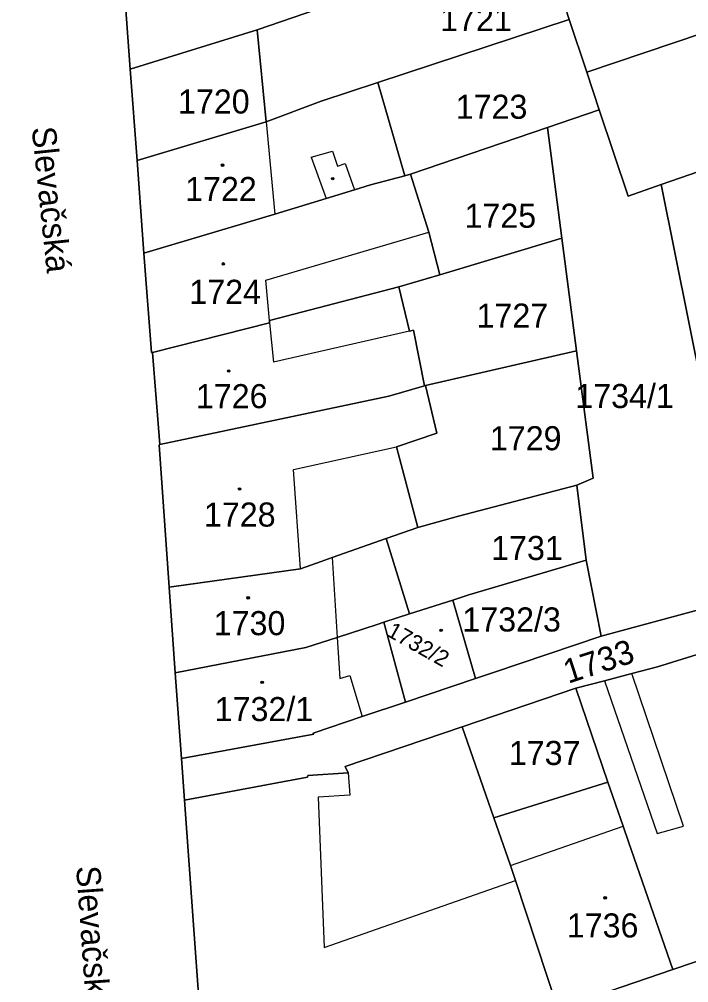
# Model space of a CAD drawing. Extents: x -596233 to -595156, y -1161235 to -1159375.
# Drawn here: x -596073.9 to -596026.7, y -1161198.7 to -1161130.7 of the extents above; entities that cross this region are included whole.
import ezdxf

# ---------------------------------------------------------------- set-up
doc = ezdxf.new("R2010")
doc.units = 0
for name, color, linetype in [('KN_CAR_KR', 7, 'Continuous'), ('KN_KULTURY', 7, 'Continuous'), ('KN_PARC_CIS_POZ', 7, 'Continuous'), ('KN_PARC_CIS_STAV', 7, 'Continuous'), ('KN_PARC_PLOCHA', 7, 'Continuous'), ('KN_ULICE', 7, 'Continuous'), ('parcely_l', 7, 'Continuous')]:
    doc.layers.add(name, color=color, linetype=linetype)

msp = doc.modelspace()

# ---------------------------------------------------------------- linework, layer by layer
at = {"layer": 'KN_CAR_KR'}
for points in [[(-596056.53, -1161137.95), (-596055.91, -1161144.46)], [(-596053.34, -1161140.45), (-596051.85, -1161140.02)], [(-596051.85, -1161140.02), (-596051.5, -1161141.07)], [(-596053.34, -1161140.45), (-596052.3, -1161143.36)], [(-596051.5, -1161141.07), (-596050.95, -1161140.89)], [(-596050.95, -1161140.89), (-596050.28, -1161142.74)], [(-596056.56, -1161149.13), (-596045.05, -1161145.74)], [(-596056.29, -1161151.97), (-596056.56, -1161149.13)], [(-596056.28, -1161152.13), (-596056.01, -1161154.93)], [(-596046.42, -1161152.73), (-596056.01, -1161154.93)], [(-596054.6, -1161162.49), (-596047.32, -1161160.9)], [(-596054.11, -1161169.51), (-596054.6, -1161162.49)], [(-596051.87, -1161168.72), (-596051.52, -1161174.36)], [(-596051.52, -1161174.36), (-596051.33, -1161177.26)], [(-596051.33, -1161177.26), (-596050.63, -1161177.05)], [(-596050.63, -1161177.05), (-596049.74, -1161179.95)], [(-596027.07, -1161187.68), (-596030.71, -1161176.91)], [(-596032.65, -1161177.42), (-596028.94, -1161188.21)], [(-596050.73, -1161183.91), (-596050.63, -1161185.5)], [(-596050.63, -1161185.5), (-596052.86, -1161185.63)], [(-596052.86, -1161185.63), (-596052.44, -1161196.26)], [(-596039.27, -1161190.46), (-596031.34, -1161187.68)], [(-596028.94, -1161188.21), (-596027.07, -1161187.68)], [(-596052.44, -1161196.26), (-596038.92, -1161191.53)]]:
    msp.add_lwpolyline(points, dxfattribs=at)
at = {"layer": 'KN_KULTURY'}
for centre, radius in [((-596059.6, -1161141.01), 0.09), ((-596059.6, -1161141.01), 0.0398), ((-596051.83, -1161141.96), 0.09), ((-596051.83, -1161141.96), 0.0398), ((-596059.55, -1161147.98), 0.09), ((-596059.55, -1161147.98), 0.0398), ((-596059.17, -1161155.54), 0.09), ((-596059.17, -1161155.54), 0.0398), ((-596058.4, -1161163.88), 0.09), ((-596058.4, -1161163.88), 0.0398), ((-596057.8, -1161171.56), 0.09), ((-596057.8, -1161171.56), 0.0398), ((-596044.18, -1161173.86), 0.09), ((-596044.18, -1161173.86), 0.0398), ((-596056.81, -1161177.53), 0.09), ((-596056.81, -1161177.53), 0.0398), ((-596032.6, -1161192.75), 0.09), ((-596032.6, -1161192.75), 0.0398)]:
    msp.add_circle(centre, radius, dxfattribs=at)
at = {"layer": 'KN_PARC_PLOCHA'}
for points in [[(-596017.56, -1161128.91), (-596033.9, -1161134.43), (-596035.13, -1161130.72), (-596037.12, -1161124.54), (-596020.42, -1161118.99)], [(-596051.32, -1161129.44), (-596057.15, -1161131.44), (-596066.13, -1161134.23), (-596066.71, -1161126.13), (-596057.29, -1161124.3), (-596052.29, -1161122.88), (-596052.56, -1161125.83)], [(-596037.12, -1161124.54), (-596035.13, -1161130.72), (-596048.65, -1161135.17), (-596052.65, -1161136.48), (-596056.53, -1161137.95), (-596057.15, -1161131.44), (-596051.32, -1161129.44), (-596037.14, -1161124.47)], [(-596008.49, -1161135.23), (-596011.25, -1161136.22), (-596012.08, -1161136.52), (-596021.43, -1161139.87), (-596028.64, -1161142.38), (-596030.98, -1161143.2), (-596033.02, -1161137.1), (-596033.9, -1161134.43), (-596017.56, -1161128.91), (-596016.8, -1161128.65), (-596014.5, -1161127.83), (-596013.4, -1161127.45), (-596012.66, -1161129.56), (-596010.7, -1161128.95)], [(-596033.9, -1161134.43), (-596033.02, -1161137.1), (-596036.68, -1161138.35), (-596046.33, -1161141.64), (-596046.74, -1161141.75), (-596048.65, -1161135.17), (-596035.13, -1161130.72)], [(-596056.53, -1161137.95), (-596065.64, -1161140.68), (-596066.13, -1161134.23), (-596057.15, -1161131.44)], [(-596046.74, -1161141.75), (-596049.16, -1161142.4), (-596050.28, -1161142.74), (-596052.3, -1161143.36), (-596055.91, -1161144.46), (-596065.15, -1161147.22), (-596065.64, -1161140.68), (-596056.53, -1161137.95), (-596052.65, -1161136.48), (-596048.65, -1161135.17)], [(-596028.64, -1161142.38), (-596022.79, -1161171.55), (-596032.88, -1161174.26), (-596033.93, -1161168.9), (-596034.6, -1161163.6), (-596033.44, -1161163.1), (-596034.62, -1161154.11), (-596035.66, -1161146.17), (-596036.68, -1161138.35), (-596033.02, -1161137.1), (-596030.98, -1161143.2)], [(-596035.66, -1161146.17), (-596044.27, -1161148.74), (-596045.05, -1161145.74), (-596046.33, -1161141.64), (-596036.68, -1161138.35)], [(-596017.52, -1161151.38), (-596015.62, -1161156.97), (-596013.74, -1161162.49), (-596011.81, -1161167.8), (-596017.17, -1161169.77), (-596022.79, -1161171.55), (-596028.64, -1161142.38), (-596021.43, -1161139.87)], [(-596044.27, -1161148.74), (-596047.15, -1161149.6), (-596056.29, -1161151.97), (-596056.28, -1161152.13), (-596064.55, -1161154.24), (-596064.62, -1161154.24), (-596065.15, -1161147.22), (-596055.91, -1161144.46), (-596052.3, -1161143.36), (-596050.28, -1161142.74), (-596049.16, -1161142.4), (-596046.74, -1161141.75), (-596046.33, -1161141.64), (-596045.05, -1161145.74)], [(-596034.62, -1161154.11), (-596045.27, -1161156.56), (-596045.36, -1161156.58), (-596046.12, -1161152.67), (-596046.42, -1161152.73), (-596047.15, -1161149.6), (-596044.27, -1161148.74), (-596035.66, -1161146.17)], [(-596045.36, -1161156.58), (-596047.86, -1161157.31), (-596064.03, -1161160.74), (-596064.55, -1161154.24), (-596056.28, -1161152.13), (-596056.29, -1161151.97), (-596047.15, -1161149.6), (-596046.42, -1161152.73), (-596046.12, -1161152.67)], [(-596034.6, -1161163.6), (-596042.94, -1161165.79), (-596045.83, -1161166.6), (-596047.32, -1161160.9), (-596044.49, -1161159.94), (-596045.27, -1161156.56), (-596034.62, -1161154.11), (-596033.44, -1161163.1)], [(-596045.83, -1161166.6), (-596048.06, -1161167.38), (-596051.87, -1161168.72), (-596052.65, -1161169), (-596054.11, -1161169.51), (-596063.37, -1161170.8), (-596064.08, -1161160.75), (-596064.03, -1161160.74), (-596047.86, -1161157.31), (-596045.36, -1161156.58), (-596045.27, -1161156.56), (-596044.49, -1161159.94), (-596047.32, -1161160.9)], [(-596033.93, -1161168.9), (-596042.22, -1161171.36), (-596043.34, -1161171.72), (-596046.4, -1161172.7), (-596048.06, -1161167.38), (-596045.83, -1161166.6), (-596042.94, -1161165.79), (-596034.6, -1161163.6)], [(-596046.4, -1161172.7), (-596048.23, -1161173.29), (-596048.68, -1161173.44), (-596051.52, -1161174.36), (-596053.72, -1161175.07), (-596062.94, -1161176.87), (-596063.37, -1161170.8), (-596054.11, -1161169.51), (-596052.65, -1161169), (-596051.87, -1161168.72), (-596048.06, -1161167.38)], [(-596010.87, -1161170.39), (-596019.7, -1161173.38), (-596025.42, -1161175.36), (-596028.91, -1161176.44), (-596030.71, -1161176.91), (-596032.65, -1161177.42), (-596034.68, -1161177.95), (-596042.7, -1161180.67), (-596050.96, -1161183.47), (-596050.73, -1161183.91), (-596053.58, -1161184.11), (-596053.6, -1161184.23), (-596062.3, -1161185.85), (-596062.51, -1161182.91), (-596053.17, -1161181.2), (-596053.2, -1161181.12), (-596049.74, -1161179.95), (-596046.69, -1161178.92), (-596041.74, -1161177.25), (-596040.49, -1161176.83), (-596032.88, -1161174.26), (-596022.79, -1161171.55), (-596017.17, -1161169.77), (-596011.81, -1161167.8)], [(-596032.88, -1161174.26), (-596040.49, -1161176.83), (-596041.74, -1161177.25), (-596043.34, -1161171.72), (-596042.22, -1161171.36), (-596033.93, -1161168.9)], [(-596041.74, -1161177.25), (-596046.69, -1161178.92), (-596048.23, -1161173.29), (-596046.4, -1161172.7), (-596043.34, -1161171.72)], [(-596046.69, -1161178.92), (-596049.74, -1161179.95), (-596053.2, -1161181.12), (-596053.17, -1161181.2), (-596062.51, -1161182.91), (-596062.94, -1161176.87), (-596053.72, -1161175.07), (-596051.52, -1161174.36), (-596048.68, -1161173.44), (-596048.23, -1161173.29)], [(-596023.12, -1161182.01), (-596021.81, -1161185.79), (-596018.79, -1161194.74), (-596027.82, -1161197.82), (-596030.96, -1161188.79), (-596031.34, -1161187.68), (-596032.41, -1161184.57), (-596034.68, -1161177.95), (-596032.65, -1161177.42), (-596030.71, -1161176.91), (-596028.91, -1161176.44), (-596025.42, -1161175.36)], [(-596032.41, -1161184.57), (-596040.45, -1161187.09), (-596042.7, -1161180.67), (-596034.68, -1161177.95)], [(-596040.45, -1161187.09), (-596039.27, -1161190.46), (-596038.92, -1161191.53), (-596035.95, -1161200.6), (-596060.63, -1161209.02), (-596062.3, -1161185.85), (-596053.6, -1161184.23), (-596053.58, -1161184.11), (-596050.73, -1161183.91), (-596050.96, -1161183.47), (-596042.7, -1161180.67)], [(-596027.82, -1161197.82), (-596035.95, -1161200.6), (-596038.92, -1161191.53), (-596039.27, -1161190.46), (-596040.45, -1161187.09), (-596032.41, -1161184.57), (-596031.34, -1161187.68), (-596030.96, -1161188.79)]]:
    msp.add_lwpolyline(points, close=True, dxfattribs=at)
for points in [[(-596066.71, -1161126.13), (-596066.13, -1161134.23), (-596065.64, -1161140.68), (-596065.15, -1161147.22), (-596064.62, -1161154.24), (-596064.55, -1161154.24), (-596064.03, -1161160.74), (-596064.08, -1161160.75), (-596063.37, -1161170.8), (-596062.94, -1161176.87), (-596062.51, -1161182.91), (-596062.3, -1161185.85), (-596060.63, -1161209.02), (-596063.58, -1161210.17), (-596071.6, -1161213.09), (-596075.09, -1161214.34)], [(-596075.09, -1161214.34), (-596071.6, -1161213.09), (-596063.58, -1161210.17), (-596060.63, -1161209.02), (-596035.95, -1161200.6), (-596027.82, -1161197.82), (-596018.79, -1161194.74), (-596013.12, -1161192.8), (-596008.85, -1161191.35), (-596008.82, -1161191.44), (-596002.92, -1161189.43), (-596002.96, -1161189.34), (-595998.69, -1161187.88), (-595986.91, -1161183.86)]]:
    msp.add_lwpolyline(points, dxfattribs=at)
at = {"layer": 'parcely_l'}
for points in [[(-596037.12, -1161124.54), (-596035.13, -1161130.72)], [(-596066.13, -1161134.23), (-596066.71, -1161126.13)], [(-596051.32, -1161129.44), (-596057.15, -1161131.44)], [(-596033.9, -1161134.43), (-596017.56, -1161128.91)], [(-596035.13, -1161130.72), (-596048.65, -1161135.17)], [(-596033.9, -1161134.43), (-596035.13, -1161130.72)], [(-596066.13, -1161134.23), (-596057.15, -1161131.44)], [(-596057.15, -1161131.44), (-596056.53, -1161137.95)], [(-596065.64, -1161140.68), (-596066.13, -1161134.23)], [(-596033.02, -1161137.1), (-596033.9, -1161134.43)], [(-596048.65, -1161135.17), (-596052.65, -1161136.48), (-596056.53, -1161137.95)], [(-596048.65, -1161135.17), (-596046.74, -1161141.75)], [(-596036.68, -1161138.35), (-596033.02, -1161137.1)], [(-596033.02, -1161137.1), (-596030.98, -1161143.2), (-596028.64, -1161142.38)], [(-596056.53, -1161137.95), (-596065.64, -1161140.68)], [(-596046.33, -1161141.64), (-596036.68, -1161138.35)], [(-596035.66, -1161146.17), (-596036.68, -1161138.35)], [(-596021.43, -1161139.87), (-596028.64, -1161142.38)], [(-596065.64, -1161140.68), (-596065.15, -1161147.22)], [(-596046.74, -1161141.75), (-596049.16, -1161142.4), (-596050.28, -1161142.74), (-596052.3, -1161143.36), (-596055.91, -1161144.46), (-596065.15, -1161147.22)], [(-596046.74, -1161141.75), (-596046.33, -1161141.64)], [(-596044.27, -1161148.74), (-596045.05, -1161145.74), (-596046.33, -1161141.64)], [(-596028.64, -1161142.38), (-596022.79, -1161171.55)], [(-596035.66, -1161146.17), (-596044.27, -1161148.74)], [(-596034.62, -1161154.11), (-596035.66, -1161146.17)], [(-596065.15, -1161147.22), (-596064.62, -1161154.24), (-596064.55, -1161154.24)], [(-596047.15, -1161149.6), (-596044.27, -1161148.74)], [(-596064.55, -1161154.24), (-596056.28, -1161152.13), (-596056.29, -1161151.97), (-596047.15, -1161149.6)], [(-596045.36, -1161156.58), (-596046.12, -1161152.67), (-596046.42, -1161152.73), (-596047.15, -1161149.6)], [(-596064.55, -1161154.24), (-596064.03, -1161160.74)], [(-596045.27, -1161156.56), (-596034.62, -1161154.11)], [(-596034.6, -1161163.6), (-596033.44, -1161163.1), (-596034.62, -1161154.11)], [(-596064.03, -1161160.74), (-596047.86, -1161157.31), (-596045.36, -1161156.58)], [(-596045.27, -1161156.56), (-596044.49, -1161159.94), (-596047.32, -1161160.9), (-596045.83, -1161166.6)], [(-596045.36, -1161156.58), (-596045.27, -1161156.56)], [(-596063.37, -1161170.8), (-596064.08, -1161160.75), (-596064.03, -1161160.74)], [(-596034.6, -1161163.6), (-596042.94, -1161165.79), (-596045.83, -1161166.6)], [(-596033.93, -1161168.9), (-596034.6, -1161163.6)], [(-596045.83, -1161166.6), (-596048.06, -1161167.38)], [(-596063.37, -1161170.8), (-596054.11, -1161169.51), (-596052.65, -1161169), (-596051.87, -1161168.72), (-596048.06, -1161167.38)], [(-596048.06, -1161167.38), (-596046.4, -1161172.7)], [(-596033.93, -1161168.9), (-596042.22, -1161171.36), (-596043.34, -1161171.72)], [(-596032.88, -1161174.26), (-596033.93, -1161168.9)], [(-596062.94, -1161176.87), (-596063.37, -1161170.8)], [(-596046.4, -1161172.7), (-596043.34, -1161171.72)], [(-596043.34, -1161171.72), (-596041.74, -1161177.25)], [(-596022.79, -1161171.55), (-596032.88, -1161174.26)], [(-596046.4, -1161172.7), (-596048.23, -1161173.29)], [(-596048.23, -1161173.29), (-596048.68, -1161173.44), (-596051.52, -1161174.36), (-596053.72, -1161175.07), (-596062.94, -1161176.87)], [(-596048.23, -1161173.29), (-596046.69, -1161178.92)], [(-596032.88, -1161174.26), (-596040.49, -1161176.83), (-596041.74, -1161177.25)], [(-596034.68, -1161177.95), (-596032.65, -1161177.42), (-596030.71, -1161176.91), (-596028.91, -1161176.44), (-596025.42, -1161175.36)], [(-596062.51, -1161182.91), (-596062.94, -1161176.87)], [(-596041.74, -1161177.25), (-596046.69, -1161178.92)], [(-596042.7, -1161180.67), (-596034.68, -1161177.95)], [(-596032.41, -1161184.57), (-596034.68, -1161177.95)], [(-596046.69, -1161178.92), (-596049.74, -1161179.95), (-596053.2, -1161181.12), (-596053.17, -1161181.2), (-596062.51, -1161182.91)], [(-596062.3, -1161185.85), (-596053.6, -1161184.23), (-596053.58, -1161184.11), (-596050.73, -1161183.91), (-596050.96, -1161183.47), (-596042.7, -1161180.67)], [(-596042.7, -1161180.67), (-596040.45, -1161187.09)], [(-596062.51, -1161182.91), (-596062.3, -1161185.85)], [(-596040.45, -1161187.09), (-596032.41, -1161184.57)], [(-596027.82, -1161197.82), (-596030.96, -1161188.79), (-596031.34, -1161187.68), (-596032.41, -1161184.57)], [(-596060.63, -1161209.02), (-596062.3, -1161185.85)], [(-596040.45, -1161187.09), (-596039.27, -1161190.46), (-596038.92, -1161191.53), (-596035.95, -1161200.6)], [(-596018.79, -1161194.74), (-596027.82, -1161197.82)], [(-596027.82, -1161197.82), (-596035.95, -1161200.6)]]:
    msp.add_lwpolyline(points, dxfattribs=at)

# ---------------------------------------------------------------- texts
at = {"layer": 'KN_PARC_CIS_POZ'}
for s, p in [('1721', (-596044.2466, -1161131.54)), ('1720', (-596062.7466, -1161137.36)), ('1723', (-596043.1466, -1161137.73)), ('1725', (-596042.5266, -1161145.43)), ('1727', (-596041.6766, -1161152.48)), ('1734/1', (-596034.7066, -1161158.16)), ('1729', (-596040.7366, -1161161.14)), ('1731', (-596040.6466, -1161168.89)), ('1732/3', (-596042.6766, -1161173.94)), ('1737', (-596039.3966, -1161183.37))]:
    msp.add_text(s, height=1.7, dxfattribs=at).set_placement(p)
msp.add_text('1733', height=1.7, rotation=18.044869, dxfattribs=at).set_placement((-596035.2133, -1161177.6354))
at = {"layer": 'KN_PARC_CIS_STAV'}
for s, p in [('1722', (-596062.2466, -1161143.54)), ('1724', (-596061.9466, -1161150.8)), ('1726', (-596061.4866, -1161158.17)), ('1728', (-596060.9166, -1161166.53)), ('1730', (-596060.2266, -1161174.2)), ('1732/1', (-596060.1566, -1161180.27)), ('1736', (-596035.3066, -1161195.55))]:
    msp.add_text(s, height=1.7, dxfattribs=at).set_placement(p)
msp.add_text('1732/2', height=1.14, rotation=330.599225, dxfattribs=at).set_placement((-596048.094, -1161174.2044))
at = {"layer": 'KN_ULICE'}
for rotation, p in [(275.98768, (-596073.0784, -1161138.3636)), (274.075585, (-596069.9414, -1161190.5424))]:
    msp.add_text('Slevačská', height=1.7, rotation=rotation, dxfattribs=at).set_placement(p)

doc.saveas('drawing.dxf')
